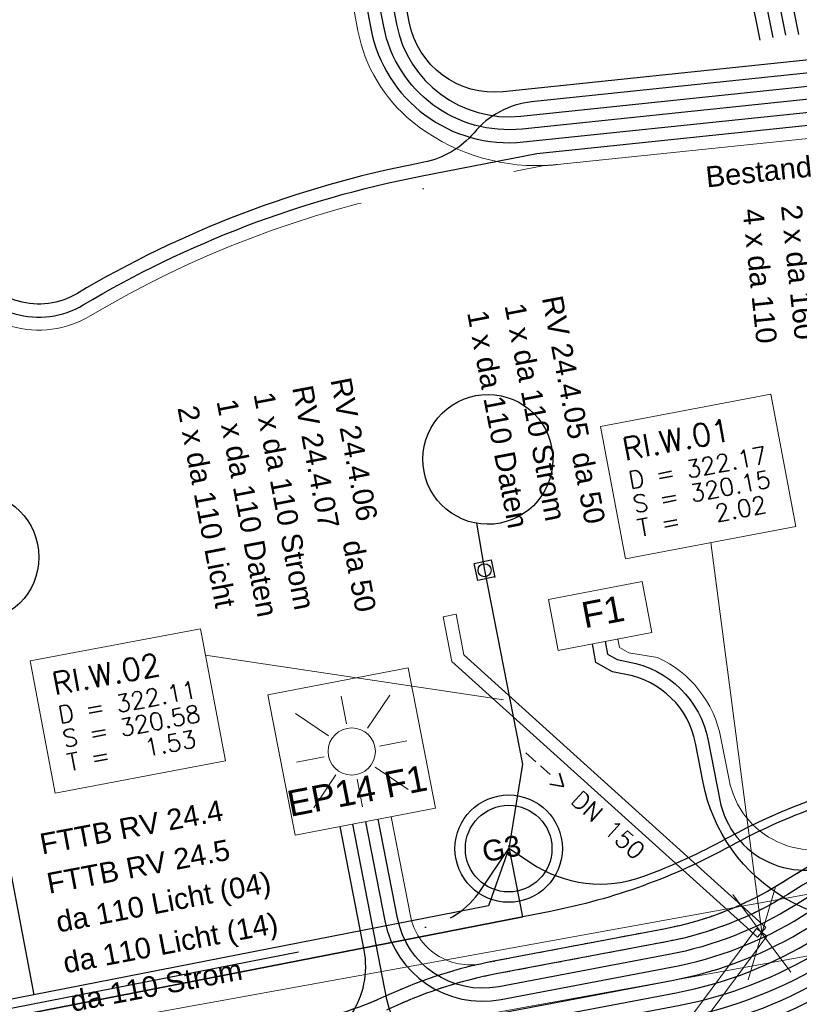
# Model space of a CAD drawing. Header units: metres. Extents: x -502 to 161, y -108 to 174.
# Tile 512 of 656: x -72.48 to -63.48, y -13.21 to -1.83. Entities that reach past the tile are written whole.
import ezdxf

# ---------------------------------------------------------------- set-up
doc = ezdxf.new("R2010")
doc.units = ezdxf.units.M
doc.header["$LTSCALE"] = 0.1
doc.linetypes.add('2-1', pattern=[0.17, 0.06, -0.025, 0.06, -0.025])
doc.linetypes.add('237', pattern=[93, 75, -18])
for name, color, linetype in [('BRI31-005.06-5f07-Koordinierung Lageplan 4. BA ZOB Fernbusbahnh', 7, 'Continuous'), ('BRI31-005.07-5f08-Koordinierung Lageplan 4. BA Radstation - Seeterrasse 2023-05-31', 7, 'Continuous'), ('BRI32-005.03-5f06-Koordinierung Schemaplan 4 BA ZOB Teilbereich 2 Ost - Bahnhofsallee 2023-01-21', 7, 'Continuous')]:
    doc.layers.add(name, color=color, linetype=linetype)
doc.styles.add('Arial', font='arial.ttf')
doc.styles.add('Txt', font='txt_____.ttf')

# ---------------------------------------------------------------- blocks, each defined once
blk = doc.blocks.new('WP_LP-1020')
at = {"color": 7, "linetype": 'Continuous', "lineweight": 20, "transparency": 33554687}
for p, q in [((-0.8253, 0.8253), (0.8253, 0.8253)), ((-0.8253, -0.8253), (-0.8253, 0.8253)), ((0.8253, -0.8253), (0.8253, 0.8253)), ((-0.8253, -0.8253), (0.8253, -0.8253))]:
    blk.add_line(p, q, dxfattribs=at)
at = {"color": 1, "linetype": 'Continuous', "lineweight": 9, "true_color": 0xff0000, "transparency": 33554687}
for p, q in [((0, 0.649924), (0, 0.324962)), ((-0.554739, 0.55475), (-0.229777, 0.229788)), ((0.229777, 0.229788), (0.554739, 0.55475)), ((-0.324962, 0), (-0.649924, 0)), ((0.324962, 0), (0.649924, 0)), ((-0.229777, -0.229777), (-0.554739, -0.554739)), ((0, -0.324962), (0, -0.649924)), ((0.229777, -0.229777), (0.554739, -0.554739))]:
    blk.add_line(p, q, dxfattribs=at)
at = {"color": 7, "linetype": 'Continuous', "lineweight": 20, "transparency": 33554687}
blk.add_circle((0, 0), 0.272749, dxfattribs=at)

msp = doc.modelspace()

# ---------------------------------------------------------------- linework, layer by layer
at = {"layer": 'BRI31-005.06-5f07-Koordinierung Lageplan 4. BA ZOB Fernbusbahnh', "color": 5, "linetype": 'Continuous', "lineweight": 30, "true_color": 0x0000ff, "transparency": 33554687, "flags": 128}
msp.add_lwpolyline([(-57.217, -0.43), (-55.852, -7.41, -0.417279), (-57.452, -9.76), (-62.196, -10.637, 0.080285), (-64.277, -11.379, -0.07766), (-66.355, -12.133), (-66.674, -12.196), (-74.963, -13.816), (-95.93, -17.55, 0.070894), (-96.888, -17.865), (-96.888, -17.865, -0.07089), (-97.846, -18.18), (-97.846, -18.18), (-99.477, -18.471)], format="xyb", dxfattribs=at)
at = {"layer": 'BRI31-005.07-5f08-Koordinierung Lageplan 4. BA Radstation - Seeterrasse 2023-05-31', "color": 3, "linetype": 'Continuous', "lineweight": 30, "true_color": 0x00ff00, "transparency": 33554687, "flags": 128}
for points in [[(-63.487, -2.006), (-67.264, 16.755), (-67.264, 16.755, 0.051902), (-67.763, 18.351), (-67.763, 18.351), (-68.081, 19.019), (-71.68, 23.238), (-71.951, 24.707), (-71.951, 24.707, -0.064346), (-72.134, 28.086), (-72.134, 28.086), (-72.134, 28.086, 0.039055), (-72.141, 29.77), (-72.141, 29.77, -0.03959), (-72.146, 31.715, 0.03959), (-72.151, 33.565), (-72.373, 36.279, 0.02882), (-72.599, 37.888), (-76.916, 59.518, 0.036243), (-79.083, 67.362), (-77.674, 71.515), (-79.575, 81.065), (-80.519, 81.695), (-92.79, 77.956)], [(-63.487, -2.006), (-67.264, 16.755), (-67.264, 16.755, 0.051902), (-67.763, 18.351), (-67.763, 18.351), (-68.081, 19.019), (-71.68, 23.238), (-71.951, 24.707), (-71.951, 24.707, -0.064346), (-72.134, 28.086), (-72.134, 28.086), (-72.134, 28.086, 0.039055), (-72.141, 29.77), (-72.141, 29.77, -0.03959), (-72.146, 31.715, 0.03959), (-72.151, 33.565), (-72.373, 36.279, 0.02882), (-72.599, 37.888), (-76.916, 59.518, 0.036243), (-79.083, 67.362), (-77.674, 71.515), (-79.575, 81.065), (-80.519, 81.695), (-92.79, 77.956)], [(-63.933, -2.07), (-67.706, 16.666), (-67.706, 16.666, 0.051336), (-68.169, 18.158), (-68.169, 18.158), (-68.462, 18.772), (-72.1, 23.037), (-72.394, 24.626), (-72.394, 24.626, -0.064346), (-72.583, 28.119), (-72.583, 28.119, 0.039055), (-72.589, 29.734, -0.03959), (-72.594, 31.75), (-72.594, 31.75, 0.03959), (-72.599, 33.528), (-72.599, 33.528), (-72.821, 36.242, 0.02882), (-73.04, 37.799), (-77.357, 59.43, 0.036944), (-79.559, 67.358), (-78.139, 71.545), (-79.98, 80.794), (-80.592, 81.202), (-92.649, 77.528)], [(-63.933, -2.07), (-67.706, 16.666), (-67.706, 16.666, 0.051336), (-68.169, 18.158), (-68.169, 18.158), (-68.462, 18.772), (-72.1, 23.037), (-72.394, 24.626), (-72.394, 24.626, -0.064346), (-72.583, 28.119), (-72.583, 28.119, 0.039055), (-72.589, 29.734, -0.03959), (-72.594, 31.75), (-72.594, 31.75, 0.03959), (-72.599, 33.528), (-72.599, 33.528), (-72.821, 36.242, 0.02882), (-73.04, 37.799), (-77.357, 59.43, 0.036944), (-79.559, 67.358), (-78.139, 71.545), (-79.98, 80.794), (-80.592, 81.202), (-92.649, 77.528)], [(-63.786, -2.041), (-67.559, 16.696, 0.051532)], [(-63.786, -2.041), (-67.559, 16.696, 0.051532)]]:
    msp.add_lwpolyline(points, format="xyb", dxfattribs=at)
at = {"layer": 'BRI31-005.07-5f08-Koordinierung Lageplan 4. BA Radstation - Seeterrasse 2023-05-31', "color": 1, "linetype": '2-1', "lineweight": 30, "true_color": 0xff0000, "transparency": 33554687, "flags": 128}
for points in [[(-75.627, 29.729), (-74.339, 22.753, 0.289416), (-72.236, 20.478), (-65.424, 18.657, -0.285081), (-63.619, 16.735), (-60.177, -0.36), (-60.177, -0.36, 0.028652), (-60.004, -1.022), (-60.004, -1.022), (-60.004, -1.022, -0.028296), (-59.844, -1.632), (-59.844, -1.632), (-59.716, -2.267), (-59.716, -2.267, 0.02019), (-59.601, -2.739), (-59.601, -2.739), (-59.601, -2.739, -0.058762), (-59.523, -3.217), (-59.523, -3.217, -0.053118), (-59.601, -4.487), (-59.835, -5.868, -0.048918), (-59.964, -6.343), (-60.607, -8.037, 0.029582), (-60.739, -8.458), (-60.967, -9.37, -0.215317), (-62.242, -10.984), (-62.242, -10.984, 0.019684), (-63.694, -11.81), (-63.694, -11.81, -0.092615), (-65.046, -12.337), (-67.009, -12.709), (-67.009, -12.709, 0.061034), (-68.219, -13.095), (-68.219, -13.095, -0.061032), (-69.359, -13.459), (-76.842, -14.876), (-76.842, -14.876, -0.090994), (-78.538, -14.885), (-78.538, -14.885, 0.098478), (-80.524, -14.926), (-81.092, -15.051, -0.033057), (-82.076, -15.201, 0.049135), (-82.88, -15.349, 0.152768), (-84.051, -16.123, -0.17625), (-84.55, -16.421), (-97.254, -18.794)], [(-75.627, 29.729), (-74.339, 22.753, 0.289416), (-72.236, 20.478), (-65.424, 18.657, -0.285081), (-63.619, 16.735), (-60.177, -0.36), (-60.177, -0.36, 0.028652), (-60.004, -1.022), (-60.004, -1.022), (-60.004, -1.022, -0.028296), (-59.844, -1.632), (-59.844, -1.632), (-59.716, -2.267), (-59.716, -2.267, 0.02019), (-59.601, -2.739), (-59.601, -2.739), (-59.601, -2.739, -0.058762), (-59.523, -3.217), (-59.523, -3.217, -0.053118), (-59.601, -4.487), (-59.835, -5.868, -0.048918), (-59.964, -6.343), (-60.607, -8.037, 0.029582), (-60.739, -8.458), (-60.967, -9.37, -0.215317), (-62.242, -10.984), (-62.242, -10.984, 0.019684), (-63.694, -11.81), (-63.694, -11.81, -0.092615), (-65.046, -12.337), (-67.009, -12.709), (-67.009, -12.709, 0.061034), (-68.219, -13.095), (-68.219, -13.095, -0.061032), (-69.359, -13.459), (-76.842, -14.876), (-76.842, -14.876, -0.090994), (-78.538, -14.885), (-78.538, -14.885, 0.098478), (-80.524, -14.926), (-81.092, -15.051, -0.033057), (-82.076, -15.201, 0.049135), (-82.88, -15.349, 0.152768), (-84.051, -16.123, -0.17625), (-84.55, -16.421), (-97.254, -18.794)], [(-75.529, 29.747), (-74.24, 22.771, 0.289416), (-72.21, 20.575), (-65.398, 18.753, -0.285035), (-63.521, 16.755), (-60.079, -0.34), (-60.079, -0.34, 0.028652), (-59.909, -0.991), (-59.909, -0.991, -0.028299), (-59.746, -1.612), (-59.618, -2.247, 0.019572), (-59.502, -2.727), (-59.502, -2.727, -0.058138), (-59.423, -3.212), (-59.423, -3.212, -0.053118), (-59.503, -4.503), (-59.736, -5.884), (-59.736, -5.884, -0.048918), (-59.87, -6.379), (-59.87, -6.379), (-60.514, -8.073), (-60.514, -8.073, 0.029582), (-60.642, -8.482), (-60.642, -8.482), (-60.881, -9.439, -0.214607), (-62.224, -11.144), (-62.224, -11.144, 0.019005), (-63.615, -11.937), (-63.615, -11.937, -0.092615), (-65.018, -12.484), (-66.981, -12.856, 0.061034), (-68.156, -13.231), (-68.156, -13.231, -0.061032), (-69.331, -13.606), (-69.331, -13.606), (-76.814, -15.023, -0.090994), (-78.564, -15.033, 0.098444), (-80.491, -15.072), (-81.068, -15.199), (-81.068, -15.199, -0.033334), (-82.041, -15.346), (-82.041, -15.346, 0.049439), (-82.839, -15.493), (-82.839, -15.493, 0.152676), (-83.934, -16.217), (-83.934, -16.217, -0.176505), (-84.522, -16.568), (-97.226, -18.942)], [(-75.529, 29.747), (-74.24, 22.771, 0.289416), (-72.21, 20.575), (-65.398, 18.753, -0.285035), (-63.521, 16.755), (-60.079, -0.34), (-60.079, -0.34, 0.028652), (-59.909, -0.991), (-59.909, -0.991, -0.028299), (-59.746, -1.612), (-59.618, -2.247, 0.019572), (-59.502, -2.727), (-59.502, -2.727, -0.058138), (-59.423, -3.212), (-59.423, -3.212, -0.053118), (-59.503, -4.503), (-59.736, -5.884), (-59.736, -5.884, -0.048918), (-59.87, -6.379), (-59.87, -6.379), (-60.514, -8.073), (-60.514, -8.073, 0.029582), (-60.642, -8.482), (-60.642, -8.482), (-60.881, -9.439, -0.214607), (-62.224, -11.144), (-62.224, -11.144, 0.019005), (-63.615, -11.937), (-63.615, -11.937, -0.092615), (-65.018, -12.484), (-66.981, -12.856, 0.061034), (-68.156, -13.231), (-68.156, -13.231, -0.061032), (-69.331, -13.606), (-69.331, -13.606), (-76.814, -15.023, -0.090994), (-78.564, -15.033, 0.098444), (-80.491, -15.072), (-81.068, -15.199), (-81.068, -15.199, -0.033334), (-82.041, -15.346), (-82.041, -15.346, 0.049439), (-82.839, -15.493), (-82.839, -15.493, 0.152676), (-83.934, -16.217), (-83.934, -16.217, -0.176505), (-84.522, -16.568), (-97.226, -18.942)]]:
    msp.add_lwpolyline(points, format="xyb", dxfattribs=at)
at = {"layer": 'BRI31-005.07-5f08-Koordinierung Lageplan 4. BA Radstation - Seeterrasse 2023-05-31', "color": 3, "linetype": 'Continuous', "lineweight": 30, "true_color": 0x00ff00, "transparency": 33554687, "flags": 128}
msp.add_lwpolyline([(-63.639, -2.011), (-67.411, 16.725)], dxfattribs=at)
msp.add_lwpolyline([(-63.639, -2.011), (-67.411, 16.725)], dxfattribs=at)
at = {"layer": 'BRI31-005.07-5f08-Koordinierung Lageplan 4. BA Radstation - Seeterrasse 2023-05-31', "color": 5, "linetype": 'Continuous', "lineweight": 30, "true_color": 0x0000ff, "transparency": 33554687, "flags": 128}
msp.add_lwpolyline([(-57.217, -0.43), (-55.852, -7.41, -0.417279), (-57.452, -9.76), (-62.196, -10.637, 0.080285), (-64.277, -11.379, -0.07766), (-66.355, -12.133), (-66.674, -12.196), (-74.963, -13.816), (-95.93, -17.55, 0.070894), (-96.888, -17.865), (-96.888, -17.865, -0.07089), (-97.846, -18.18), (-97.846, -18.18), (-99.477, -18.471)], format="xyb", dxfattribs=at)
msp.add_lwpolyline([(-57.217, -0.43), (-55.852, -7.41, -0.417279), (-57.452, -9.76), (-62.196, -10.637, 0.080285), (-64.277, -11.379, -0.07766), (-66.355, -12.133), (-66.674, -12.196), (-74.963, -13.816), (-95.93, -17.55, 0.070894), (-96.888, -17.865), (-96.888, -17.865, -0.07089), (-97.846, -18.18), (-97.846, -18.18), (-99.477, -18.471)], format="xyb", dxfattribs=at)
at = {"layer": 'BRI32-005.03-5f06-Koordinierung Schemaplan 4 BA ZOB Teilbereich 2 Ost - Bahnhofsallee 2023-01-21', "color": 7, "linetype": 'Continuous', "lineweight": 30, "transparency": 33554687}
msp.add_line((-59.485, -1.894), (-66.9, -2.667), dxfattribs=at)
at = {"layer": 'BRI32-005.03-5f06-Koordinierung Schemaplan 4 BA ZOB Teilbereich 2 Ost - Bahnhofsallee 2023-01-21', "color": 142, "linetype": 'Continuous', "lineweight": 30, "true_color": 0x0099cc, "transparency": 33554687}
for p, q in [((-67.49, -6.285), (-67.426, -6.248)), ((-67.426, -6.248), (-67.36, -6.217)), ((-67.36, -6.217), (-67.29, -6.192)), ((-67.29, -6.192), (-67.219, -6.175)), ((-67.219, -6.175), (-67.146, -6.165)), ((-67.146, -6.165), (-67.072, -6.162)), ((-67.072, -6.162), (-66.999, -6.166)), ((-66.999, -6.166), (-66.926, -6.178)), ((-66.926, -6.178), (-66.855, -6.196)), ((-66.855, -6.196), (-66.786, -6.221)), ((-66.786, -6.221), (-66.719, -6.253)), ((-66.719, -6.253), (-66.657, -6.292)), ((-67.604, -6.377), (-67.549, -6.328)), ((-67.549, -6.328), (-67.49, -6.285)), ((-66.657, -6.292), (-66.598, -6.336)), ((-66.598, -6.336), (-66.544, -6.386)), ((-67.699, -6.49), (-67.654, -6.431)), ((-67.654, -6.431), (-67.604, -6.377)), ((-66.544, -6.386), (-66.495, -6.441)), ((-66.495, -6.441), (-66.451, -6.5)), ((-67.769, -6.619), (-67.737, -6.553)), ((-67.737, -6.553), (-67.699, -6.49)), ((-66.451, -6.5), (-66.414, -6.564)), ((-66.414, -6.564), (-66.383, -6.631)), ((-67.813, -6.76), (-67.794, -6.688)), ((-67.794, -6.688), (-67.769, -6.619)), ((-66.383, -6.631), (-66.359, -6.7)), ((-66.359, -6.7), (-66.342, -6.772)), ((-67.824, -6.832), (-67.813, -6.76)), ((-66.342, -6.772), (-66.331, -6.845)), ((-67.828, -6.906), (-67.824, -6.832)), ((-67.825, -6.979), (-67.828, -6.906)), ((-66.328, -6.918), (-66.333, -6.992)), ((-66.331, -6.845), (-66.328, -6.918)), ((-67.815, -7.052), (-67.825, -6.979)), ((-66.333, -6.992), (-66.344, -7.064)), ((-67.798, -7.124), (-67.815, -7.052)), ((-67.774, -7.193), (-67.798, -7.124)), ((-66.363, -7.136), (-66.388, -7.205)), ((-66.344, -7.064), (-66.363, -7.136)), ((-67.743, -7.26), (-67.774, -7.193)), ((-67.705, -7.323), (-67.743, -7.26)), ((-66.42, -7.271), (-66.458, -7.334)), ((-66.388, -7.205), (-66.42, -7.271)), ((-67.662, -7.383), (-67.705, -7.323)), ((-67.613, -7.438), (-67.662, -7.383)), ((-66.458, -7.334), (-66.503, -7.393)), ((-67.559, -7.488), (-67.613, -7.438)), ((-67.5, -7.532), (-67.559, -7.488)), ((-66.607, -7.496), (-66.667, -7.539)), ((-66.552, -7.447), (-66.607, -7.496)), ((-66.503, -7.393), (-66.552, -7.447)), ((-67.437, -7.57), (-67.5, -7.532)), ((-67.371, -7.602), (-67.437, -7.57)), ((-67.302, -7.628), (-67.371, -7.602)), ((-66.797, -7.607), (-66.867, -7.631)), ((-66.73, -7.576), (-66.797, -7.607)), ((-66.667, -7.539), (-66.73, -7.576)), ((-67.231, -7.646), (-67.302, -7.628)), ((-67.211, -7.65), (-67.231, -7.646)), ((-67.211, -7.65), (-67.117, -8.192)), ((-67.158, -7.658), (-67.211, -7.65)), ((-67.085, -7.662), (-67.158, -7.658)), ((-67.011, -7.659), (-67.085, -7.662)), ((-66.938, -7.649), (-67.011, -7.659)), ((-66.867, -7.631), (-66.938, -7.649)), ((-73.039, -9.319), (-72.32, -13.096)), ((-66.838, -11.408), (-67.071, -12.07))]:
    msp.add_line(p, q, dxfattribs=at)
at = {"layer": 'BRI32-005.03-5f06-Koordinierung Schemaplan 4 BA ZOB Teilbereich 2 Ost - Bahnhofsallee 2023-01-21', "color": 1, "linetype": 'Continuous', "lineweight": 20, "true_color": 0xff0000, "transparency": 33554687}
for p, q in [((-63.917, -12.375), (-64.505, -7.873)), ((-66.896, -9.691), (-70.34, -9.173))]:
    msp.add_line(p, q, dxfattribs=at)
at = {"layer": 'BRI32-005.03-5f06-Koordinierung Schemaplan 4 BA ZOB Teilbereich 2 Ost - Bahnhofsallee 2023-01-21', "color": 7, "linetype": 'Continuous', "lineweight": 9, "transparency": 33554687}
for p, q in [((-67.593, -8.73), (-67.445, -8.702)), ((-63.977, -12.33), (-63.857, -12.42)), ((-63.867, -12.319), (-63.967, -12.431))]:
    msp.add_line(p, q, dxfattribs=at)
at = {"layer": 'BRI32-005.03-5f06-Koordinierung Schemaplan 4 BA ZOB Teilbereich 2 Ost - Bahnhofsallee 2023-01-21', "color": 7, "linetype": 'Continuous', "lineweight": 13, "transparency": 33554687}
for p, q in [((-105.646, -19.591), (-52.943, -10.045)), ((-105.646, -19.591), (-52.943, -10.045)), ((-105.521, -20.28), (-52.818, -10.733)), ((-105.521, -20.28), (-52.818, -10.733)), ((-64.25, -11.94), (-63.58, -12.835)), ((-64.072, -12.924), (-63.758, -11.851))]:
    msp.add_line(p, q, dxfattribs=at)
at = {"layer": 'BRI32-005.03-5f06-Koordinierung Schemaplan 4 BA ZOB Teilbereich 2 Ost - Bahnhofsallee 2023-01-21', "color": 7, "linetype": 'Continuous', "lineweight": 20, "transparency": 33554687}
for p, q in [((-64.25, -11.94), (-63.58, -12.835)), ((-64.072, -12.924), (-63.758, -11.851))]:
    msp.add_line(p, q, dxfattribs=at)
at = {"layer": 'BRI32-005.03-5f06-Koordinierung Schemaplan 4 BA ZOB Teilbereich 2 Ost - Bahnhofsallee 2023-01-21', "color": 3, "linetype": 'Continuous', "lineweight": 30, "true_color": 0x00ff00, "transparency": 33554687, "flags": 128}
for points in [[(-63.487, -2.006), (-67.264, 16.755), (-67.264, 16.755, 0.051902), (-67.763, 18.351), (-67.763, 18.351), (-68.081, 19.019), (-71.68, 23.238), (-71.951, 24.707), (-71.951, 24.707, -0.064346), (-72.134, 28.086), (-72.134, 28.086), (-72.134, 28.086, 0.039055), (-72.141, 29.77), (-72.141, 29.77, -0.03959), (-72.146, 31.715, 0.03959), (-72.151, 33.565), (-72.373, 36.279, 0.02882), (-72.599, 37.888), (-76.916, 59.518, 0.036243), (-79.083, 67.362), (-77.674, 71.515), (-79.575, 81.065), (-80.519, 81.695), (-92.79, 77.956)], [(-63.933, -2.07), (-67.706, 16.666), (-67.706, 16.666, 0.051336), (-68.169, 18.158), (-68.169, 18.158), (-68.462, 18.772), (-72.1, 23.037), (-72.394, 24.626), (-72.394, 24.626, -0.064346), (-72.583, 28.119), (-72.583, 28.119, 0.039055), (-72.589, 29.734, -0.03959), (-72.594, 31.75), (-72.594, 31.75, 0.03959), (-72.599, 33.528), (-72.599, 33.528), (-72.821, 36.242, 0.02882), (-73.04, 37.799), (-77.357, 59.43, 0.036944), (-79.559, 67.358), (-78.139, 71.545), (-79.98, 80.794), (-80.592, 81.202), (-92.649, 77.528)], [(-63.786, -2.041), (-67.559, 16.696, 0.051532)], [(-68.227, -1.395), (-68.134, -1.886, 0.388263), (-66.698, -2.948), (-60.917, -2.345), (-60.917, -2.345, -0.072884), (-60.497, -2.362), (-60.497, -2.362), (-59.176, -2.612), (-59.176, -2.612, 0.096732), (-58.735, -2.61), (-58.735, -2.61)], [(-73.267, -4.498), (-73.154, -4.721, 0.434654), (-71.749, -5.128), (-71.749, -5.128, -0.086711), (-67.856, -3.642), (-67.856, -3.642), (-66.511, -3.381), (-60.871, -2.792, -0.072884), (-60.581, -2.804), (-59.26, -3.055, 0.096733), (-58.646, -3.051)], [(-65.725, -9.016), (-65.697, -9.163), (-65.586, -9.225), (-65.457, -9.249), (-65.457, -9.249, -0.308836), (-64.534, -10.16), (-64.534, -10.16), (-64.4, -10.848, 0.513296), (-62.923, -11.525, -0.011138), (-62.098, -11.079), (-62.098, -11.079, -0.02405), (-61.521, -10.817), (-61.521, -10.817), (-61.521, -10.817, -0.057296), (-60.904, -10.651), (-60.904, -10.651), (-60.904, -10.651, -0.014318), (-60.267, -10.574), (-60.267, -10.574), (-60.267, -10.574, 0.022822), (-60.019, -10.54), (-60.019, -10.54)], [(-60.26, -10.609), (-60.26, -10.609, 0.072913), (-62.03, -11.212), (-62.03, -11.212, 0.02069), (-63.535, -12.064), (-63.535, -12.064, -0.092616), (-64.99, -12.632), (-64.99, -12.632), (-66.953, -13.003, -0.412723), (-68.121, -12.212), (-68.343, -11.068)], [(-80.216, -15.456), (-80.216, -15.456, -0.090305), (-78.424, -15.451), (-78.424, -15.451, 0.091435), (-76.611, -15.443), (-69.561, -14.108, 0.030308), (-67.782, -13.658, -0.030307), (-67.16, -13.5), (-64.906, -13.074), (-64.906, -13.074, 0.092616), (-63.298, -12.446), (-63.298, -12.446), (-63.298, -12.446, -0.02069), (-61.824, -11.612), (-61.824, -11.612), (-61.824, -11.612, -0.072913), (-60.178, -11.052), (-60.178, -11.052), (-59.932, -11.006)]]:
    msp.add_lwpolyline(points, format="xyb", dxfattribs=at)
msp.add_lwpolyline([(-63.639, -2.011), (-67.411, 16.725)], dxfattribs=at)
at = {"layer": 'BRI32-005.03-5f06-Koordinierung Schemaplan 4 BA ZOB Teilbereich 2 Ost - Bahnhofsallee 2023-01-21', "color": 5, "linetype": 'Continuous', "lineweight": 30, "true_color": 0x0000ff, "transparency": 33554687, "flags": 128}
msp.add_lwpolyline([(-57.217, -0.43), (-55.852, -7.41, -0.417279), (-57.452, -9.76), (-62.196, -10.637, 0.080285), (-64.277, -11.379, -0.07766), (-66.355, -12.133), (-66.674, -12.196), (-74.963, -13.816), (-95.93, -17.55, 0.070894), (-96.888, -17.865), (-96.888, -17.865, -0.07089), (-97.846, -18.18), (-97.846, -18.18), (-99.477, -18.471)], format="xyb", dxfattribs=at)
at = {"layer": 'BRI32-005.03-5f06-Koordinierung Schemaplan 4 BA ZOB Teilbereich 2 Ost - Bahnhofsallee 2023-01-21', "color": 190, "linetype": 'Continuous', "lineweight": 30, "true_color": 0x7f00ff, "transparency": 33554687, "flags": 128}
for points in [[(-68.522, -1.451), (-68.43, -1.934), (-68.43, -1.934, 0.390125), (-66.667, -3.246), (-66.667, -3.246), (-60.886, -2.643), (-60.886, -2.643, -0.072884), (-60.553, -2.657), (-60.553, -2.657), (-59.232, -2.907, 0.096733), (-58.676, -2.904)], [(-58.705, -2.757), (-58.705, -2.757, -0.096733), (-59.204, -2.76), (-59.204, -2.76), (-60.525, -2.51, 0.072884), (-60.902, -2.494), (-66.683, -3.097, -0.388447), (-68.281, -1.914), (-68.374, -1.423)], [(-68.49, -11.097), (-68.268, -12.241), (-68.268, -12.241, 0.412723), (-66.925, -13.151), (-64.962, -12.779), (-64.962, -12.779, 0.092616), (-63.456, -12.192), (-63.456, -12.192, -0.02069), (-61.961, -11.345), (-61.961, -11.345, -0.072913), (-60.233, -10.757), (-60.233, -10.757), (-59.988, -10.712)], [(-80.243, -15.308, -0.090308), (-78.452, -15.304), (-78.452, -15.304, 0.091435), (-76.638, -15.295), (-76.638, -15.295), (-69.589, -13.96, 0.030307), (-67.827, -13.515, -0.030307), (-67.187, -13.353), (-64.934, -12.926), (-64.934, -12.926, 0.092616), (-63.377, -12.319), (-63.377, -12.319), (-63.377, -12.319, -0.02069), (-61.893, -11.479), (-61.893, -11.479, -0.072913), (-60.205, -10.904), (-59.96, -10.859)], [(-80.243, -15.308, -0.071995), (-78.239, -15.23, 0.073119), (-76.786, -15.171), (-69.303, -13.754, 0.415706), (-68.507, -12.58), (-68.785, -11.154)]]:
    msp.add_lwpolyline(points, format="xyb", dxfattribs=at)
at = {"layer": 'BRI32-005.03-5f06-Koordinierung Schemaplan 4 BA ZOB Teilbereich 2 Ost - Bahnhofsallee 2023-01-21', "color": 7, "linetype": 'Continuous', "lineweight": 30, "transparency": 33554687, "flags": 128}
for points in [[(-66.9, -2.667, -0.390125), (-67.987, -1.859), (-68.079, -1.367)], [(-59.456, -2.041), (-66.573, -2.784), (-66.573, -2.784, 0.195706), (-67.238, -3.139), (-67.238, -3.139, -0.173025), (-67.817, -3.481), (-67.884, -3.495), (-67.884, -3.495, 0.086687), (-71.825, -4.999), (-71.825, -4.999), (-71.825, -4.999, -0.435074), (-73.02, -4.653), (-73.02, -4.653), (-73.133, -4.43)], [(-60.95, -11.902), (-61.195, -11.947, 0.0365), (-61.985, -12.153), (-61.985, -12.153, -0.454743), (-64.593, -10.643), (-64.593, -10.643), (-64.681, -10.189), (-64.681, -10.189, 0.308836), (-65.484, -9.396), (-65.484, -9.396), (-65.638, -9.368), (-65.831, -9.26), (-65.872, -9.044)], [(-67.076, -13.943, -0.412722), (-68.243, -13.151), (-68.638, -11.126)], [(-80.189, -15.603, -0.090308), (-78.397, -15.599), (-78.397, -15.599, 0.091435), (-76.584, -15.59), (-76.584, -15.59), (-69.533, -14.255), (-69.533, -14.255, 0.030307), (-67.736, -13.801), (-67.736, -13.801, -0.030308), (-67.132, -13.648), (-64.878, -13.221, 0.092616), (-63.218, -12.574), (-63.218, -12.574, -0.02069), (-61.756, -11.746), (-61.756, -11.746), (-61.756, -11.746, -0.072913), (-60.151, -11.199), (-60.151, -11.199), (-59.904, -11.154)], [(-59.877, -11.301), (-60.124, -11.347), (-60.124, -11.347, 0.072913), (-61.688, -11.879), (-61.688, -11.879), (-61.688, -11.879, 0.02069), (-63.139, -12.701), (-63.139, -12.701, -0.092616), (-64.85, -13.368), (-67.104, -13.795), (-67.104, -13.795, 0.030308), (-67.691, -13.944), (-67.691, -13.944, -0.030307), (-69.505, -14.403), (-76.61, -15.748), (-76.61, -15.748, -0.1138), (-78.855, -15.659), (-78.855, -15.659), (-78.855, -15.659, 0.112668), (-80.189, -15.603), (-80.189, -15.603)], [(-60.922, -12.049), (-61.167, -12.095, 0.093845), (-63.058, -12.827), (-63.058, -12.827, -0.092716), (-64.822, -13.516), (-64.822, -13.516), (-67.076, -13.943)], [(-60.894, -12.197), (-61.14, -12.242), (-61.14, -12.242, 0.093844), (-62.979, -12.955), (-62.979, -12.955), (-62.979, -12.955, -0.092716), (-64.794, -13.663), (-64.794, -13.663), (-76.582, -15.895, -0.075696), (-78.131, -15.951, 0.075696), (-80.929, -16.052), (-81.273, -16.117)]]:
    msp.add_lwpolyline(points, format="xyb", dxfattribs=at)
at = {"layer": 'BRI32-005.03-5f06-Koordinierung Schemaplan 4 BA ZOB Teilbereich 2 Ost - Bahnhofsallee 2023-01-21', "color": 1, "linetype": '237', "lineweight": 20, "true_color": 0xff0000, "transparency": 33554687, "flags": 128}
for points in [[(-66.43, -3.518, -0.181271), (-67.952, -3.01, -0.177534), (-68.578, -1.962), (-68.669, -1.479)], [(-59.715, -2.272, -0.442236), (-60.153, -2.868), (-66.276, -3.507, -0.01694), (-66.43, -3.518), (-67.827, -3.789), (-67.827, -3.789, 0.086682), (-71.671, -5.256), (-71.671, -5.256, -0.43501), (-73.288, -4.789), (-73.401, -4.566)], [(-65.577, -8.988), (-65.559, -9.084), (-65.449, -9.146), (-65.119, -9.199, -0.241127), (-64.387, -10.131), (-64.293, -10.615, 0.510331), (-62.824, -11.297)], [(-67.138, -12.735), (-67.138, -12.735, -0.420155), (-67.973, -12.184), (-67.973, -12.184), (-68.196, -11.04)]]:
    msp.add_lwpolyline(points, format="xyb", dxfattribs=at)
at = {"layer": 'BRI32-005.03-5f06-Koordinierung Schemaplan 4 BA ZOB Teilbereich 2 Ost - Bahnhofsallee 2023-01-21', "color": 1, "linetype": 'Continuous', "lineweight": 30, "true_color": 0xff0000, "transparency": 33554687, "flags": 128}
for points in [[(-59.844, -1.632), (-59.716, -2.267), (-59.716, -2.267, 0.02019), (-59.601, -2.739), (-59.601, -2.739), (-59.601, -2.739, -0.058762), (-59.523, -3.217), (-59.523, -3.217, -0.053118), (-59.601, -4.487), (-59.835, -5.868, -0.048918), (-59.964, -6.343), (-60.607, -8.037, 0.029582), (-60.739, -8.458), (-60.967, -9.37, -0.215317), (-62.242, -10.984), (-62.242, -10.984, 0.019684), (-63.694, -11.81), (-63.694, -11.81, -0.092615), (-65.046, -12.337), (-67.009, -12.709), (-67.009, -12.709, 0.061034), (-68.219, -13.095), (-68.219, -13.095, -0.061032), (-69.359, -13.459)], [(-59.746, -1.612), (-59.618, -2.247, 0.019572), (-59.502, -2.727), (-59.502, -2.727, -0.058138), (-59.423, -3.212), (-59.423, -3.212, -0.053118), (-59.503, -4.503), (-59.736, -5.884), (-59.736, -5.884, -0.048918), (-59.87, -6.379), (-59.87, -6.379), (-60.514, -8.073), (-60.514, -8.073, 0.029582), (-60.642, -8.482), (-60.642, -8.482), (-60.881, -9.439, -0.214607), (-62.224, -11.144), (-62.224, -11.144, 0.019005), (-63.615, -11.937), (-63.615, -11.937, -0.092615), (-65.018, -12.484), (-66.981, -12.856, 0.061034), (-68.156, -13.231)]]:
    msp.add_lwpolyline(points, format="xyb", dxfattribs=at)
at = {"layer": 'BRI32-005.03-5f06-Koordinierung Schemaplan 4 BA ZOB Teilbereich 2 Ost - Bahnhofsallee 2023-01-21', "color": 35, "linetype": '237', "lineweight": 30, "true_color": 0x99724c, "transparency": 33554687, "flags": 128}
for points in [[(-66.828, -11.406), (-66.584, -11.571), (-66.584, -11.571, 0.241284), (-65.277, -11.727), (-65.277, -11.727), (-65.277, -11.727, 0.037114), (-64.325, -11.292), (-64.325, -11.292, -0.080285), (-62.215, -10.538), (-57.47, -9.662, 0.415097), (-55.947, -7.443, -0.412044), (-55.157, -6.277), (-54.854, -6.218)], [(-104.075, -18.487, -0.088812), (-103.723, -18.485, 0.089714), (-101.943, -18.472), (-101.526, -18.399, -0.070654), (-100.515, -18.365, 0.070651), (-99.504, -18.331), (-97.872, -18.043, 0.070905), (-96.914, -17.73, -0.070908), (-95.955, -17.417), (-76, -13.898), (-74.982, -13.718), (-67.8, -12.314), (-67.8, -12.314, 0.198912), (-67.163, -11.891), (-67.163, -11.891), (-66.838, -11.408)]]:
    msp.add_lwpolyline(points, format="xyb", dxfattribs=at)
at = {"layer": 'BRI32-005.03-5f06-Koordinierung Schemaplan 4 BA ZOB Teilbereich 2 Ost - Bahnhofsallee 2023-01-21', "color": 7, "linetype": 'Continuous', "lineweight": 13, "transparency": 33554687, "flags": 128}
for points in [[(-65.777, -6.533), (-63.812, -6.16), (-63.523, -7.687), (-65.488, -8.06), (-65.777, -6.533)], [(-72.362, -9.241), (-70.397, -8.869), (-70.108, -10.395), (-72.073, -10.768), (-72.362, -9.241)]]:
    msp.add_lwpolyline(points, dxfattribs=at)
at = {"layer": 'BRI32-005.03-5f06-Koordinierung Schemaplan 4 BA ZOB Teilbereich 2 Ost - Bahnhofsallee 2023-01-21', "color": 1, "linetype": 'Continuous', "lineweight": 20, "true_color": 0xff0000, "transparency": 33554687, "flags": 128}
for points in [[(-65.777, -6.533), (-63.812, -6.16), (-63.523, -7.687), (-65.488, -8.06), (-65.777, -6.533)], [(-72.362, -9.241), (-70.397, -8.869), (-70.108, -10.395), (-72.073, -10.768), (-72.362, -9.241)]]:
    msp.add_lwpolyline(points, dxfattribs=at)
at = {"layer": 'BRI32-005.03-5f06-Koordinierung Schemaplan 4 BA ZOB Teilbereich 2 Ost - Bahnhofsallee 2023-01-21', "color": 142, "linetype": 'Continuous', "lineweight": 30, "true_color": 0x0099cc, "transparency": 33554687, "flags": 128}
for points in [[(-66.999, -8.27), (-67.194, -8.311), (-67.235, -8.115), (-67.039, -8.074), (-66.998, -8.275)], [(-67.117, -8.192), (-66.679, -10.431), (-66.838, -11.408)]]:
    msp.add_lwpolyline(points, dxfattribs=at)
at = {"layer": 'BRI32-005.03-5f06-Koordinierung Schemaplan 4 BA ZOB Teilbereich 2 Ost - Bahnhofsallee 2023-01-21', "color": 7, "linetype": 'Continuous', "lineweight": 20, "transparency": 33554687, "flags": 128}
msp.add_lwpolyline([(-65.297, -8.324), (-65.184, -8.913), (-66.265, -9.119), (-66.377, -8.529), (-65.297, -8.324)], dxfattribs=at)
at = {"layer": 'BRI32-005.03-5f06-Koordinierung Schemaplan 4 BA ZOB Teilbereich 2 Ost - Bahnhofsallee 2023-01-21', "color": 1, "linetype": 'Continuous', "lineweight": 13, "true_color": 0xff0000, "transparency": 33554687, "flags": 128}
for points in [[(-67.593, -8.73), (-67.494, -9.246), (-63.967, -12.431)], [(-67.445, -8.702), (-67.356, -9.168), (-63.867, -12.319)], [(-63.977, -12.33), (-65.823, -14.817), (-65.723, -15.34)], [(-63.857, -12.42), (-65.663, -14.853), (-65.575, -15.312)]]:
    msp.add_lwpolyline(points, dxfattribs=at)
at = {"layer": 'BRI32-005.03-5f06-Koordinierung Schemaplan 4 BA ZOB Teilbereich 2 Ost - Bahnhofsallee 2023-01-21', "color": 5, "linetype": 'Continuous', "lineweight": 30, "true_color": 0x0000ff, "transparency": 33554687, "flags": 128}
msp.add_lwpolyline([(-74.963, -13.816), (-74.963, -13.816), (-66.674, -12.196), (-66.835, -11.371)], dxfattribs=at)
at = {"layer": 'BRI32-005.03-5f06-Koordinierung Schemaplan 4 BA ZOB Teilbereich 2 Ost - Bahnhofsallee 2023-01-21', "color": 142, "linetype": 'Continuous', "lineweight": 30, "true_color": 0x0099cc, "transparency": 33554687, "flags": 128}
msp.add_lwpolyline([(-67.071, -12.07), (-72.32, -13.096), (-75.001, -13.62), (-87.187, -15.748), (-95.98, -17.283, 0.070922), (-96.939, -17.595, -0.070918), (-97.898, -17.906), (-99.53, -18.191)], format="xyb", dxfattribs=at)
at = {"layer": 'BRI32-005.03-5f06-Koordinierung Schemaplan 4 BA ZOB Teilbereich 2 Ost - Bahnhofsallee 2023-01-21', "color": 3, "linetype": '237', "lineweight": 30, "true_color": 0x00ff00, "transparency": 33554687, "flags": 128}
msp.add_lwpolyline([(-60.866, -12.344), (-61.113, -12.39), (-61.113, -12.39, 0.093844), (-62.9, -13.082), (-62.9, -13.082, -0.092716), (-64.766, -13.811), (-76.554, -16.043), (-76.554, -16.043, -0.075696), (-78.148, -16.1), (-78.148, -16.1), (-78.148, -16.1, 0.075696), (-80.901, -16.199), (-80.901, -16.199), (-81.246, -16.265)], format="xyb", dxfattribs=at)
at = {"layer": 'BRI32-005.03-5f06-Koordinierung Schemaplan 4 BA ZOB Teilbereich 2 Ost - Bahnhofsallee 2023-01-21', "color": 142, "linetype": 'Continuous', "lineweight": 30, "true_color": 0x0099cc, "transparency": 33554687}
for centre, radius in [((-73.012, -8.041), 0.75), ((-67.117, -8.192), 0.075)]:
    msp.add_circle(centre, radius, dxfattribs=at)
at = {"layer": 'BRI32-005.03-5f06-Koordinierung Schemaplan 4 BA ZOB Teilbereich 2 Ost - Bahnhofsallee 2023-01-21', "color": 7, "linetype": 'Continuous', "lineweight": 30, "transparency": 33554687}
for radius in [0.62, 0.5]:
    msp.add_circle((-66.838, -11.408), radius, dxfattribs=at)

# ---------------------------------------------------------------- block references
at = {"layer": 'BRI32-005.03-5f06-Koordinierung Schemaplan 4 BA ZOB Teilbereich 2 Ost - Bahnhofsallee 2023-01-21', "color": 7, "transparency": 33554687, "rotation": 10.98001098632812}
msp.add_blockref('WP_LP-1020', (-68.65, -10.286), dxfattribs=at)

# ---------------------------------------------------------------- texts
at = {"layer": 'BRI32-005.03-5f06-Koordinierung Schemaplan 4 BA ZOB Teilbereich 2 Ost - Bahnhofsallee 2023-01-21', "color": 251, "true_color": 0x5b5b5b, "transparency": 33554687, "char_height": 0.24, "attachment_point": 1, "line_spacing_factor": 0.25, "style": 'Arial'}
for s, insert, rotation in [('Bestand', (-64.575, -3.533), 5.9621), ('2 x da 160', (-63.456, -3.959), 275.9621), ('4 x da 110', (-63.899, -4.003), 275.9621)]:
    msp.add_mtext(s, dxfattribs=dict(at, insert=insert, rotation=rotation))
at = {"layer": 'BRI32-005.03-5f06-Koordinierung Schemaplan 4 BA ZOB Teilbereich 2 Ost - Bahnhofsallee 2023-01-21', "color": 1, "true_color": 0xff0000, "transparency": 33554687, "attachment_point": 1, "line_spacing_factor": 0.25}
for s, insert, char_height, rotation, style in [('RV 24.4.05', (-66.219, -5.002), 0.24, 280.774, 'Arial'), ('RV 24.4.06', (-68.661, -5.949), 0.24, 280.774, 'Arial'), ('RV 24.4.07', (-69.103, -6.038), 0.24, 280.774, 'Arial'), ('RI.W.01', (-65.544, -6.673), 0.26, 10.737, 'Txt'), ('D = 322.17', (-65.47, -7.06), 0.2, 10.737, 'Txt'), ('da 50', (-65.875, -6.806), 0.24, 280.774, 'Arial'), ('S = 320.15', (-65.418, -7.336), 0.2, 10.737, 'Txt'), ('T =   2.02', (-65.366, -7.611), 0.2, 10.737, 'Txt'), ('da 50', (-68.521, -7.824), 0.24, 280.774, 'Arial'), ('RI.W.02', (-72.129, -9.382), 0.26, 10.737, 'Txt'), ('D = 322.11', (-72.055, -9.769), 0.2, 10.737, 'Txt'), ('S = 320.58', (-72.003, -10.044), 0.2, 10.737, 'Txt'), ('T =   1.53', (-71.951, -10.319), 0.2, 10.737, 'Txt'), ('--> DN 150', (-66.587, -10.193), 0.2, 317.982, 'Txt'), ('FTTB RV 24.4', (-72.269, -11.241), 0.24, 10.6907, 'Arial'), ('FTTB RV 24.5', (-72.189, -11.695), 0.24, 10.6907, 'Arial')]:
    msp.add_mtext(s, dxfattribs=dict(at, insert=insert, char_height=char_height, rotation=rotation, style=style))
at = {"layer": 'BRI32-005.03-5f06-Koordinierung Schemaplan 4 BA ZOB Teilbereich 2 Ost - Bahnhofsallee 2023-01-21', "color": 7, "transparency": 33554687, "attachment_point": 1, "line_spacing_factor": 0.25, "style": 'Arial'}
for s, insert, char_height, rotation in [('1 x da 110 Daten', (-67.083, -5.172), 0.24, 280.774), ('1 x da 110 Strom', (-66.651, -5.089), 0.24, 280.774), ('1 x da 110 Daten', (-69.976, -6.196), 0.24, 280.774), ('1 x da 110 Strom', (-69.549, -6.115), 0.24, 280.774), ('F1', (-66.018, -8.569), 0.3, 10.774), ('da 110 Strom', (-71.919, -13.058), 0.24, 10.7739)]:
    msp.add_mtext(s, dxfattribs=dict(at, insert=insert, char_height=char_height, rotation=rotation))
at = {"layer": 'BRI32-005.03-5f06-Koordinierung Schemaplan 4 BA ZOB Teilbereich 2 Ost - Bahnhofsallee 2023-01-21', "color": 190, "true_color": 0x7f00ff, "transparency": 33554687, "attachment_point": 1, "line_spacing_factor": 0.25, "style": 'Arial'}
for s, insert, char_height, rotation in [('2 x da 110 Licht', (-70.427, -6.272), 0.24, 280.774), ('EP14 F1', (-69.417, -10.747), 0.3, 10.9801), ('da 110 Licht (04)', (-72.082, -12.142), 0.24, 10.7739), ('da 110 Licht (14)', (-72.001, -12.614), 0.24, 10.7739)]:
    msp.add_mtext(s, dxfattribs=dict(at, insert=insert, char_height=char_height, rotation=rotation))
at = {"layer": 'BRI32-005.03-5f06-Koordinierung Schemaplan 4 BA ZOB Teilbereich 2 Ost - Bahnhofsallee 2023-01-21', "color": 5, "true_color": 0x0000ff, "transparency": 33554687, "insert": (-67.164, -11.332), "char_height": 0.24, "attachment_point": 1, "rotation": 11.063, "line_spacing_factor": 0.25, "style": 'Arial'}
msp.add_mtext('G3', dxfattribs=at)

doc.saveas('drawing.dxf')
